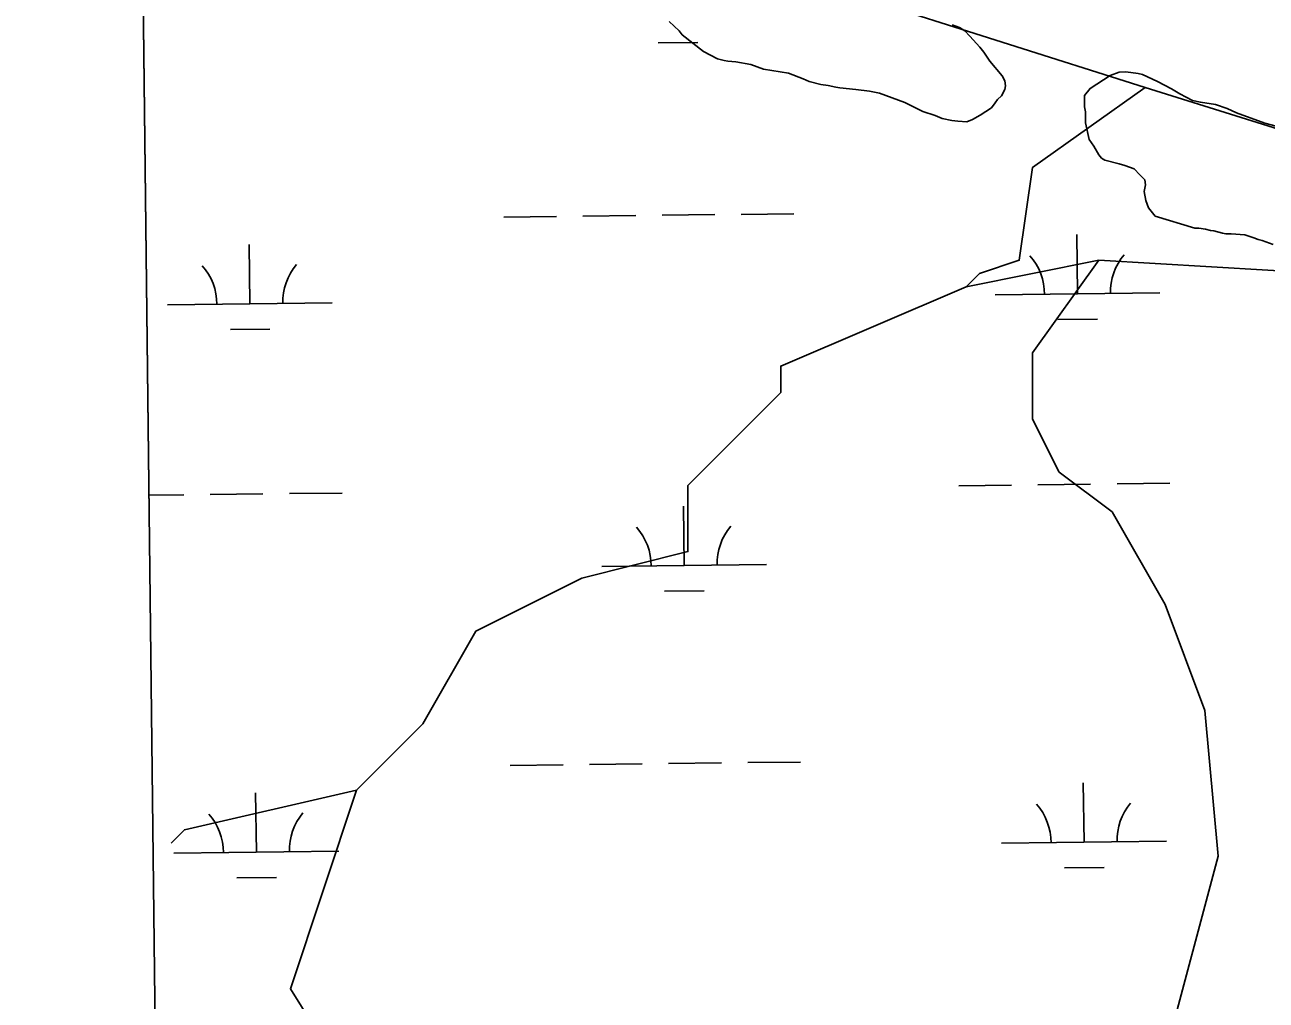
# Model space of a CAD drawing. Extents: x 3694830 to 3732949, y 415201 to 440970.
# Drawn here: x 3698845 to 3699597, y 431943 to 432534 of the extents above; entities that cross this region are included whole.
import ezdxf

# ---------------------------------------------------------------- set-up
doc = ezdxf.new("R2010")
doc.units = 0
for name, color, linetype in [('V-GRID-FRAM', 7, 'Continuous'), ('V-SITE-VEGE', 7, 'Continuous'), ('V-TOPO-SHOR', 7, 'Continuous'), ('V-WETL-SWMP', 7, 'Continuous')]:
    doc.layers.add(name, color=color, linetype=linetype)

msp = doc.modelspace()

# ---------------------------------------------------------------- linework, layer by layer
at = {"layer": 'V-GRID-FRAM'}
msp.add_lwpolyline([(3698844.694, 438797.537), (3730590.832, 439176.183), (3730815.617, 420995.106), (3699053.612, 420616.271), (3698844.694, 438797.537)], dxfattribs=at)
at = {"layer": 'V-SITE-VEGE'}
for p, q in [((3699241.375, 432530.544), (3699235.3170000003, 432536.31499999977)), ((3699406.989, 432534.22999999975), (3699411.376, 432532.522)), ((3699243.392, 432528.172), (3699241.375, 432530.544)), ((3699256.1920000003, 432517.977), (3699243.392, 432528.172)), ((3699411.376, 432532.522), (3699414.747, 432530.48)), ((3699414.747, 432530.48), (3699417.776, 432527.42600000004)), ((3699417.776, 432527.42600000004), (3699423.829, 432520.639)), ((3699423.829, 432520.639), (3699426.183, 432517.588)), ((3699264.622, 432513.547), (3699256.1920000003, 432517.977)), ((3699268.673, 432512.517), (3699264.622, 432513.547)), ((3699271.036, 432512.16899999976), (3699268.673, 432512.51699999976)), ((3699275.765, 432511.808), (3699271.036, 432512.16899999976)), ((3699284.8850000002, 432510.08199999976), (3699275.765, 432511.808)), ((3699426.183, 432517.588), (3699429.875, 432512.16499999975)), ((3699429.875, 432512.16499999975), (3699437.272, 432503.346)), ((3699292.647, 432507.344), (3699284.8850000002, 432510.082)), ((3699307.843, 432504.913), (3699292.647, 432507.344)), ((3699316.617, 432501.49700000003), (3699307.843, 432504.913)), ((3699320.326, 432499.791), (3699316.617, 432501.49700000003)), ((3699327.414, 432498.07), (3699320.326, 432499.791)), ((3699331.807, 432497.37599999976), (3699327.414, 432498.07)), ((3699336.5330000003, 432496.3419999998), (3699331.807, 432497.37599999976)), ((3699437.272, 432503.346), (3699438.95, 432500.299)), ((3699439.275, 432497.255), (3699438.927, 432494.892)), ((3699438.95, 432500.299), (3699439.275, 432497.255)), ((3699338.895, 432495.996), (3699336.5330000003, 432496.3419999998)), ((3699348.6920000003, 432494.939), (3699338.895, 432495.996)), ((3699356.8000000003, 432493.89), (3699348.6920000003, 432494.939)), ((3699362.879, 432492.85000000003), (3699356.8000000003, 432493.89)), ((3699378.399, 432487.03799999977), (3699362.879, 432492.85000000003)), ((3699436.883, 432491.1829999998), (3699434.508, 432488.826)), ((3699438.927, 432494.892), (3699436.883, 432491.1829999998)), ((3699389.1920000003, 432481.58400000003), (3699378.399, 432487.03799999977)), ((3699396.616, 432479.188), (3699389.1920000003, 432481.58400000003)), ((3699430.768, 432483.77299999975), (3699423.989, 432479.409)), ((3699433.148, 432486.804), (3699430.768, 432483.77299999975)), ((3699434.508, 432488.826), (3699433.148, 432486.804)), ((3699401, 432477.47999999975), (3699396.616, 432479.188)), ((3699406.741, 432476.106), (3699401, 432477.47999999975)), ((3699410.4560000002, 432475.749), (3699406.741, 432476.106)), ((3699415.865, 432475.38699999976), (3699410.4560000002, 432475.7489999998)), ((3699419.248, 432476.724), (3699415.865, 432475.38699999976)), ((3699423.989, 432479.409), (3699419.248, 432476.724))]:
    msp.add_line(p, q, dxfattribs=at)
for points in [[(3699526.15, 432423.21), (3699524.478, 432427.61100000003), (3699523.489, 432433.022), (3699524.181, 432437.075), (3699523.858, 432440.116), (3699520.829, 432443.172), (3699517.464, 432446.903), (3699511.728, 432448.955), (3699508.352, 432449.983), (3699499.575, 432452.05), (3699497.5530000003, 432453.412), (3699495.8740000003, 432455.445), (3699492.8510000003, 432460.526), (3699490.166, 432464.592), (3699487.844, 432474.742), (3699487.872, 432481.5), (3699487.211, 432484.545), (3699487.24, 432491.306), (3699490.637, 432495.684), (3699502.835, 432503.403), (3699508.252, 432505.408), (3699512.309, 432505.73), (3699519.739, 432504.683), (3699522.441, 432503.995), (3699531.546, 432499.89900000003), (3699539.9760000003, 432495.474), (3699545.034, 432492.41000000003), (3699552.79, 432488.322), (3699557.517, 432487.288), (3699566.634, 432485.895), (3699573.723, 432483.501), (3699579.455, 432480.773), (3699596.664, 432474.615), (3699606.454, 432471.87)], [(3699601.758, 432400.919), (3699595.007, 432403.314), (3699592.644, 432404), (3699589.947, 432405.026), (3699584.546, 432406.738), (3699576.1, 432407.451), (3699573.059, 432407.463), (3699571.031, 432407.811), (3699565.631, 432409.185), (3699563.605, 432409.531), (3699560.566, 432410.219), (3699556.5130000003, 432410.914), (3699554.148, 432410.924), (3699530.184, 432418.123), (3699526.15, 432423.21)]]:
    msp.add_lwpolyline(points, dxfattribs=at)
at = {"layer": 'V-TOPO-SHOR'}
for p, q in [((3699071.9801494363, 432639.82702513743), (3699523.976149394, 432496.28402513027)), ((3699523.976149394, 432496.28402513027), (3700078.2930515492, 432322.25200867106))]:
    msp.add_line(p, q, dxfattribs=at)
for points in [[(3699970.0618138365, 431941.41880390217), (3699897.7360556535, 431957.49119460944), (3699865.5912742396, 431949.4549992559), (3699825.410297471, 431941.41880390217), (3699761.1207346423, 431965.52738996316), (3699745.0483439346, 431973.56358531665), (3699745.0483439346, 432005.7083667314), (3699761.1207346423, 432069.9979295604), (3699761.1207346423, 432126.25129703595), (3699720.939757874, 432166.4322738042), (3699704.8673671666, 432166.4322738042), (3699696.831171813, 432174.46846915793), (3699656.6501950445, 432246.7942273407), (3699656.6501950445, 432278.9390087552), (3699680.7587811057, 432295.01139946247), (3699672.7225857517, 432343.2285715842), (3699656.6501950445, 432375.373352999), (3699632.5416089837, 432383.4095483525), (3699495.9262879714, 432391.44574370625), (3699415.5643344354, 432375.373352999), (3699423.600529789, 432383.4095483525), (3699447.7091158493, 432391.44574370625), (3699455.7453112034, 432447.6991111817), (3699523.976149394, 432496.28402513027)], [(3699045.8993481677, 432069.9979295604), (3699005.7183713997, 431949.4549992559), (3699045.8993481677, 431885.16543642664), (3699053.9355435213, 431836.9482643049), (3699061.971738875, 431812.8396782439), (3699086.080324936, 431780.6948968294), (3699118.2251063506, 431748.5501154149), (3699174.478473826, 431748.5501154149), (3699214.659450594, 431844.9844596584), (3699254.8404273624, 431877.12924107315), (3699327.1661855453, 431869.0930457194), (3699383.4195530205, 431861.05685036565), (3699431.6367251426, 431844.9844596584), (3699511.998678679, 431885.16543642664), (3699536.10726474, 431909.27402248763), (3699568.2520461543, 432029.8169527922), (3699560.2158508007, 432118.2151016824), (3699536.10726474, 432182.5046645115), (3699503.962483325, 432238.75803198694), (3699471.817701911, 432262.86661804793), (3699455.7453112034, 432295.01139946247), (3699455.7453112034, 432335.1923762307), (3699495.9262879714, 432391.44574370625)], [(3699415.5643344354, 432375.373352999), (3699359.31096696, 432351.264766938), (3699303.0575994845, 432327.156180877), (3699303.0575994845, 432311.08379016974), (3699246.804232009, 432254.8304226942), (3699246.804232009, 432214.64944592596), (3699182.51466918, 432198.5770552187), (3699118.2251063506, 432166.4322738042), (3699086.080324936, 432110.1789063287), (3699045.8993481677, 432069.9979295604), (3698941.4288085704, 432045.88934349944), (3698933.3926132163, 432037.85314814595)]]:
    msp.add_lwpolyline(points, dxfattribs=at)
at = {"layer": 'V-WETL-SWMP'}
for p, q in [((3698993.6547357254, 425834.10273494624), (3698914.8851328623, 432689.0941783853)), ((3699071.9801494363, 432639.82702513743), (3699523.976149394, 432496.28402513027)), ((3699228.6965583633, 432523.3023960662), (3699252.694850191, 432523.58863009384)), ((3699523.976149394, 432496.28402513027), (3700078.2930515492, 432322.25200867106)), ((3699135.1072908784, 432417.5386892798), (3699167.105013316, 432417.9203346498)), ((3699183.103874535, 432418.11115733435), (3699215.1015969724, 432418.49280270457)), ((3699231.100458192, 432418.6836253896), (3699263.09818063, 432419.0652707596)), ((3699279.0970418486, 432419.25609344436), (3699311.0947642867, 432419.63773881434)), ((3699483.0037422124, 432370.942533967), (3699482.5743905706, 432406.9399735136)), ((3698981.13146492, 432364.9565694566), (3698980.7021132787, 432400.9540090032)), ((3699433.007300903, 432370.3462130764), (3699533.0001835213, 432371.53885485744)), ((3698931.1350236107, 432364.3602485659), (3699031.127906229, 432365.552890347)), ((3699471.1886331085, 432355.3695144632), (3699495.1869249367, 432355.6557484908)), ((3698969.3163558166, 432349.38354995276), (3698993.3146476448, 432349.66978398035)), ((3699506.97082644, 432255.7881855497), (3699538.9685488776, 432256.16983091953)), ((3698919.944636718, 432248.78656761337), (3698941.103104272, 432249.0389302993)), ((3698957.1019654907, 432249.22975298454), (3698989.099687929, 432249.6113983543)), ((3699005.0985491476, 432249.8022210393), (3699037.0962715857, 432250.18386640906)), ((3699410.9776591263, 432254.6432494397), (3699442.9753815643, 432255.02489480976)), ((3699458.974242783, 432255.21571749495), (3699490.971965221, 432255.59736286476)), ((3699244.479294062, 432206.22407664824), (3699244.0499424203, 432242.2215161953)), ((3699194.4828527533, 432205.6277557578), (3699294.4757353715, 432206.82039753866)), ((3699232.6641849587, 432190.6510571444), (3699256.662476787, 432190.93729117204)), ((3699139.074917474, 432084.887350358), (3699171.072639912, 432085.26899572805)), ((3699187.0715011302, 432085.45981841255), (3699219.069223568, 432085.8414637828)), ((3699235.0680847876, 432086.0322864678), (3699267.065807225, 432086.41393183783)), ((3699283.0646684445, 432086.60475452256), (3699315.062390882, 432086.9863998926)), ((3698985.0990915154, 432032.3052305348), (3698984.669739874, 432068.3026700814)), ((3699486.971368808, 432038.2911950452), (3699486.542017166, 432074.28863459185)), ((3699436.9749274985, 432037.6948741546), (3699536.9678101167, 432038.88751593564)), ((3698935.102650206, 432031.70890964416), (3699035.0955328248, 432032.9015514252)), ((3699475.1562597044, 432022.71817554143), (3699499.154551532, 432023.004409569)), ((3698973.283982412, 432016.73221103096), (3698997.28227424, 432017.0184450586))]:
    msp.add_line(p, q, dxfattribs=at)
for centre, radius, start, end in [((3699427.7590752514, 432370.75845304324), 35.24628790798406, 359.91152954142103, 41.45518787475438), ((3699538.2370837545, 432372.0761537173), 35.24628790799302, 139.91152661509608, 181.4551849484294), ((3698925.886797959, 432364.77248853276), 35.24628790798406, 359.91152954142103, 41.45518787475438), ((3699036.3648064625, 432366.0901892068), 35.24628790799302, 139.91152661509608, 181.4551849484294), ((3699189.234627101, 432206.0399957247), 35.24628790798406, 359.91152954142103, 41.45518787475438), ((3699299.712635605, 432207.35769639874), 35.24628790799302, 139.91152661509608, 181.4551849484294), ((3699431.726701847, 432038.10711412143), 35.24628790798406, 359.91152954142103, 41.45518787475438), ((3699542.20471035, 432039.4248147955), 35.24628790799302, 139.91152661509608, 181.4551849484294), ((3698929.8544245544, 432032.121149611), 35.24628790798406, 359.91152954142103, 41.45518787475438), ((3699040.332433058, 432033.4388502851), 35.24628790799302, 139.91152661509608, 181.4551849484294)]:
    msp.add_arc(centre, radius, start, end, dxfattribs=at)

doc.saveas('drawing.dxf')
